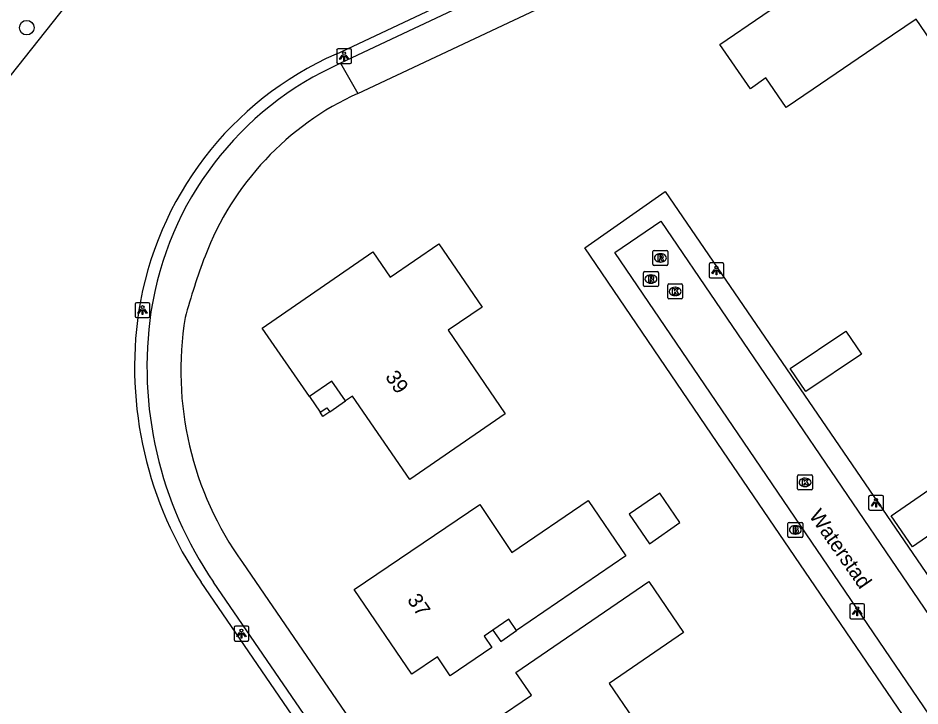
# Model space of a CAD drawing. Extents: x 155275 to 156263, y 382654 to 383635.
# Drawn here: x 155549.6 to 155610.1, y 383443.9 to 383490.1 of the extents above; entities that cross this region are included whole.
import ezdxf

# ---------------------------------------------------------------- set-up
doc = ezdxf.new("R2010")
doc.units = 0
for name, color, linetype in [('IMGEO_Boom', 7, 'Continuous'), ('IMGEO_Brandkraan', 7, 'Continuous'), ('IMGEO_Gemengd_bos', 7, 'Continuous'), ('IMGEO_Haag', 7, 'Continuous'), ('IMGEO_Kolk', 7, 'Continuous'), ('IMGEO_Lichtpunt', 7, 'Continuous'), ('IMGEO_Openbare_ruimte_label', 7, 'Continuous'), ('IMGEO_Pand', 7, 'Continuous'), ('IMGEO_Pand_nummerreeks', 7, 'Continuous'), ('IMGEO_Pand_overbouw', 7, 'Continuous'), ('IMGEO_Rijbaan_lokaal_open', 7, 'Continuous'), ('IMGEO_Rioolput', 7, 'Continuous'), ('IMGEO_Voetpad_open', 7, 'Continuous')]:
    doc.layers.add(name, color=color, linetype=linetype)

msp = doc.modelspace()

# ---------------------------------------------------------------- linework, layer by layer
at = {"layer": 'IMGEO_Boom'}
msp.add_circle((155550.152, 383489.431), 0.489, dxfattribs=at)
at = {"layer": 'IMGEO_Brandkraan'}
for p, q in [((155601.345, 383456.199), (155602.197, 383456.199)), ((155601.27, 383455.273), (155601.27, 383456.125)), ((155601.758, 383455.979), (155601.783, 383455.979)), ((155602.271, 383456.125), (155602.271, 383455.273)), ((155602.197, 383455.199), (155601.345, 383455.199)), ((155601.781, 383455.419), (155601.756, 383455.419))]:
    msp.add_line(p, q, dxfattribs=at)
for points in [[(155601.345, 383456.199), (155602.197, 383456.199)], [(155601.27, 383455.273), (155601.27, 383456.125)], [(155601.618, 383455.899), (155601.618, 383455.499), (155601.831, 383455.499)], [(155601.849, 383455.899), (155601.618, 383455.899)], [(155601.797, 383455.818), (155601.743, 383455.818), (155601.743, 383455.742)], [(155601.743, 383455.742), (155601.796, 383455.742)], [(155601.805, 383455.666), (155601.743, 383455.666), (155601.743, 383455.585)], [(155601.743, 383455.585), (155601.805, 383455.585)], [(155602.271, 383456.125), (155602.271, 383455.273)], [(155602.197, 383455.199), (155601.345, 383455.199)]]:
    msp.add_lwpolyline(points, dxfattribs=at)
for centre, radius, start, end in [((155601.347, 383456.123), 0.0765, 91.55205, 178.44795), ((155601.347, 383456.123), 0.0765, 91.55205, 178.44795), ((155602.195, 383456.123), 0.0765, 1.55205, 88.44795), ((155602.195, 383456.123), 0.0765, 1.55205, 88.44795), ((155601.798, 383455.78), 0.0379, 267.82845, 90.93552), ((155601.806, 383455.625), 0.0404, 269.87594, 90.50774), ((155601.853, 383455.754), 0.145, 59.4692, 91.53667), ((155601.878, 383455.801), 0.0922, 285.51372, 58.15012), ((155601.883, 383455.609), 0.105, 301.31148, 78.98903), ((155601.347, 383455.275), 0.0765, 181.55205, 268.44795), ((155601.347, 383455.275), 0.0765, 181.55205, 268.44795), ((155601.837, 383455.75), 0.251, 268.66757, 293.53466), ((155602.195, 383455.275), 0.0765, 271.55205, 358.44795), ((155602.195, 383455.275), 0.0765, 271.55205, 358.44795)]:
    msp.add_arc(centre, radius, start, end, dxfattribs=at)
for centre, major_axis, ratio, start_param, end_param in [((155601.757, 383455.699), (-0.387, 0.002), 0.722429, 4.712389, 7.853982), ((155601.782, 383455.699), (-0.39, 0.002), 0.717154, 1.570796, 4.712389)]:
    msp.add_ellipse(centre, major_axis=major_axis, ratio=ratio, start_param=start_param, end_param=end_param, dxfattribs=at)
at = {"layer": 'IMGEO_Gemengd_bos'}
msp.add_lwpolyline([(155663.444, 383531.201), (155664.567, 383538.945), (155601.307, 383505.77), (155581.653, 383515.6), (155558.929, 383498.705), (155544.803, 383480.889), (155542.654, 383466.759), (155530.014, 383460.086), (155516.888, 383484.949), (155501.004, 383480.272)], dxfattribs=at)
at = {"layer": 'IMGEO_Haag'}
for points in [[(155570.922, 383487.662), (155663.444, 383531.201)], [(155594.125, 383405.046), (155561.86, 383452.19)]]:
    msp.add_lwpolyline(points, dxfattribs=at)
for centre, radius, start, end in [((155580.129, 383466.874), 22.736, 113.88782, 171.19514), ((155582.986, 383466.641), 25.596, 171.65958, 214.37342)]:
    msp.add_arc(centre, radius, start, end, dxfattribs=at)
at = {"layer": 'IMGEO_Kolk'}
for p, q in [((155593.2, 383471.292), (155593.2, 383472.144)), ((155593.275, 383472.218), (155594.127, 383472.218)), ((155593.688, 383471.998), (155593.713, 383471.998)), ((155594.201, 383472.144), (155594.201, 383471.292)), ((155593.711, 383471.438), (155593.686, 383471.438)), ((155594.127, 383471.218), (155593.275, 383471.218)), ((155601.925, 383458.467), (155601.925, 383459.319)), ((155602, 383459.393), (155602.852, 383459.393)), ((155602.926, 383459.319), (155602.926, 383458.467)), ((155602.413, 383459.173), (155602.438, 383459.173)), ((155602.852, 383458.393), (155602, 383458.393)), ((155602.436, 383458.613), (155602.411, 383458.613))]:
    msp.add_line(p, q, dxfattribs=at)
for points in [[(155593.2, 383471.292), (155593.2, 383472.144)], [(155593.275, 383472.218), (155594.127, 383472.218)], [(155594.201, 383472.144), (155594.201, 383471.292)], [(155593.521, 383471.918), (155593.644, 383471.918), (155593.644, 383471.767), (155593.774, 383471.918), (155593.938, 383471.918), (155593.792, 383471.767), (155593.945, 383471.518), (155593.793, 383471.518), (155593.708, 383471.682), (155593.644, 383471.615), (155593.644, 383471.518), (155593.521, 383471.518), (155593.521, 383471.918)], [(155594.127, 383471.218), (155593.275, 383471.218)], [(155601.925, 383458.467), (155601.925, 383459.319)], [(155602, 383459.393), (155602.852, 383459.393)], [(155602.926, 383459.319), (155602.926, 383458.467)], [(155602.246, 383459.093), (155602.369, 383459.093), (155602.369, 383458.942), (155602.499, 383459.093), (155602.663, 383459.093), (155602.517, 383458.942), (155602.67, 383458.693), (155602.518, 383458.693), (155602.433, 383458.857), (155602.369, 383458.79), (155602.369, 383458.693), (155602.246, 383458.693), (155602.246, 383459.093)], [(155602.852, 383458.393), (155602, 383458.393)]]:
    msp.add_lwpolyline(points, dxfattribs=at)
for centre, start, end in [((155593.277, 383472.142), 91.55205, 178.44795), ((155593.277, 383472.142), 91.55205, 178.44795), ((155594.125, 383472.142), 1.55205, 88.44795), ((155594.125, 383472.142), 1.55205, 88.44795), ((155593.277, 383471.294), 181.55205, 268.44795), ((155593.277, 383471.294), 181.55205, 268.44795), ((155594.125, 383471.294), 271.55205, 358.44795), ((155594.125, 383471.294), 271.55205, 358.44795), ((155602.002, 383459.317), 91.55205, 178.44795), ((155602.002, 383459.317), 91.55205, 178.44795), ((155602.85, 383459.317), 1.55205, 88.44795), ((155602.85, 383459.317), 1.55205, 88.44795), ((155602.002, 383458.469), 181.55205, 268.44795), ((155602.002, 383458.469), 181.55205, 268.44795), ((155602.85, 383458.469), 271.55205, 358.44795), ((155602.85, 383458.469), 271.55205, 358.44795)]:
    msp.add_arc(centre, 0.0765, start, end, dxfattribs=at)
for centre, major_axis, ratio, start_param, end_param in [((155593.687, 383471.718), (-0.387, 0.002), 0.722429, 4.712389, 7.853982), ((155593.712, 383471.718), (-0.39, 0.002), 0.717154, 1.570796, 4.712389), ((155602.412, 383458.893), (-0.387, 0.002), 0.722429, 4.712389, 7.853982), ((155602.437, 383458.893), (-0.39, 0.002), 0.717154, 1.570796, 4.712389)]:
    msp.add_ellipse(centre, major_axis=major_axis, ratio=ratio, start_param=start_param, end_param=end_param, dxfattribs=at)
at = {"layer": 'IMGEO_Lichtpunt'}
for p, q in [((155570.964, 383487.921), (155570.964, 383487.114)), ((155570.964, 383487.921), (155570.964, 383487.114)), ((155571.866, 383488.016), (155571.058, 383488.016)), ((155571.866, 383488.016), (155571.058, 383488.016)), ((155571.96, 383487.114), (155571.96, 383487.921)), ((155571.96, 383487.114), (155571.96, 383487.921)), ((155571.058, 383487.02), (155571.866, 383487.02)), ((155571.058, 383487.02), (155571.866, 383487.02)), ((155595.974, 383473.534), (155595.974, 383472.727)), ((155595.974, 383473.534), (155595.974, 383472.727)), ((155596.876, 383473.629), (155596.068, 383473.629)), ((155596.876, 383473.629), (155596.068, 383473.629)), ((155596.97, 383472.727), (155596.97, 383473.534)), ((155596.97, 383472.727), (155596.97, 383473.534)), ((155596.068, 383472.633), (155596.876, 383472.633)), ((155596.068, 383472.633), (155596.876, 383472.633)), ((155557.43, 383470.865), (155557.43, 383470.058)), ((155557.43, 383470.865), (155557.43, 383470.058)), ((155558.332, 383470.96), (155557.524, 383470.96)), ((155558.332, 383470.96), (155557.524, 383470.96)), ((155558.426, 383470.058), (155558.426, 383470.865)), ((155558.426, 383470.058), (155558.426, 383470.865)), ((155557.524, 383469.964), (155558.332, 383469.964)), ((155557.524, 383469.964), (155558.332, 383469.964)), ((155607.593, 383458.017), (155606.785, 383458.017)), ((155607.593, 383458.017), (155606.785, 383458.017)), ((155606.691, 383457.922), (155606.691, 383457.115)), ((155606.691, 383457.922), (155606.691, 383457.115)), ((155607.687, 383457.115), (155607.687, 383457.922)), ((155607.687, 383457.115), (155607.687, 383457.922)), ((155606.785, 383457.021), (155607.593, 383457.021)), ((155606.785, 383457.021), (155607.593, 383457.021)), ((155605.426, 383450.637), (155605.426, 383449.83)), ((155605.426, 383450.637), (155605.426, 383449.83)), ((155606.328, 383450.732), (155605.52, 383450.732)), ((155606.328, 383450.732), (155605.52, 383450.732)), ((155606.422, 383449.83), (155606.422, 383450.637)), ((155606.422, 383449.83), (155606.422, 383450.637)), ((155605.52, 383449.736), (155606.328, 383449.736)), ((155605.52, 383449.736), (155606.328, 383449.736)), ((155564.07, 383449.136), (155564.07, 383448.329)), ((155564.07, 383449.136), (155564.07, 383448.329)), ((155564.972, 383449.231), (155564.164, 383449.231)), ((155564.972, 383449.231), (155564.164, 383449.231)), ((155565.066, 383448.329), (155565.066, 383449.136)), ((155565.066, 383448.329), (155565.066, 383449.136)), ((155564.164, 383448.235), (155564.972, 383448.235)), ((155564.164, 383448.235), (155564.972, 383448.235))]:
    msp.add_line(p, q, dxfattribs=at)
for points in [[(155571.338, 383487.585), (155571.377, 383487.557), (155571.189, 383487.295), (155571.151, 383487.322), (155571.338, 383487.585)], [(155571.44, 383487.537), (155571.487, 383487.537), (155571.487, 383487.215), (155571.44, 383487.215), (155571.44, 383487.537)], [(155571.55, 383487.557), (155571.588, 383487.584), (155571.775, 383487.322), (155571.736, 383487.294), (155571.55, 383487.557)], [(155596.348, 383473.198), (155596.387, 383473.17), (155596.199, 383472.908), (155596.161, 383472.935), (155596.348, 383473.198)], [(155596.56, 383473.17), (155596.598, 383473.197), (155596.785, 383472.935), (155596.746, 383472.907), (155596.56, 383473.17)], [(155596.45, 383473.15), (155596.497, 383473.15), (155596.497, 383472.828), (155596.45, 383472.828), (155596.45, 383473.15)], [(155557.804, 383470.529), (155557.843, 383470.501), (155557.655, 383470.239), (155557.617, 383470.266), (155557.804, 383470.529)], [(155557.906, 383470.481), (155557.953, 383470.481), (155557.953, 383470.159), (155557.906, 383470.159), (155557.906, 383470.481)], [(155558.016, 383470.501), (155558.054, 383470.528), (155558.241, 383470.266), (155558.202, 383470.238), (155558.016, 383470.501)], [(155607.065, 383457.586), (155607.104, 383457.558), (155606.916, 383457.296), (155606.878, 383457.323), (155607.065, 383457.586)], [(155607.167, 383457.538), (155607.214, 383457.538), (155607.214, 383457.216), (155607.167, 383457.216), (155607.167, 383457.538)], [(155607.277, 383457.558), (155607.315, 383457.585), (155607.502, 383457.323), (155607.463, 383457.295), (155607.277, 383457.558)], [(155605.8, 383450.301), (155605.839, 383450.273), (155605.651, 383450.011), (155605.613, 383450.038), (155605.8, 383450.301)], [(155605.902, 383450.253), (155605.949, 383450.253), (155605.949, 383449.931), (155605.902, 383449.931), (155605.902, 383450.253)], [(155606.012, 383450.273), (155606.05, 383450.3), (155606.237, 383450.038), (155606.198, 383450.01), (155606.012, 383450.273)], [(155564.444, 383448.8), (155564.483, 383448.772), (155564.295, 383448.51), (155564.257, 383448.537), (155564.444, 383448.8)], [(155564.546, 383448.752), (155564.593, 383448.752), (155564.593, 383448.43), (155564.546, 383448.43), (155564.546, 383448.752)], [(155564.656, 383448.772), (155564.694, 383448.799), (155564.881, 383448.537), (155564.842, 383448.509), (155564.656, 383448.772)]]:
    msp.add_lwpolyline(points, dxfattribs=at)
for centre in [(155571.463, 383487.719), (155596.473, 383473.332), (155557.929, 383470.663), (155607.19, 383457.72), (155605.925, 383450.435), (155564.569, 383448.934)]:
    msp.add_circle(centre, 0.0994, dxfattribs=at)
for centre, start, end in [((155571.058, 383487.921), 90, 180), ((155571.058, 383487.921), 90, 180), ((155571.866, 383487.921), 0, 90), ((155571.866, 383487.921), 0, 90), ((155571.058, 383487.114), 180, 270), ((155571.058, 383487.114), 180, 270), ((155571.866, 383487.114), 270, 0), ((155571.866, 383487.114), 270, 360), ((155596.068, 383473.534), 90, 180), ((155596.068, 383473.534), 90, 180), ((155596.876, 383473.534), 0, 90), ((155596.876, 383473.534), 0, 90), ((155596.068, 383472.727), 180, 270), ((155596.068, 383472.727), 180, 270), ((155596.876, 383472.727), 270, 0), ((155596.876, 383472.727), 270, 360), ((155557.524, 383470.865), 90, 180), ((155557.524, 383470.865), 90, 180), ((155558.332, 383470.865), 0, 90), ((155558.332, 383470.865), 0, 90), ((155557.524, 383470.058), 180, 270), ((155557.524, 383470.058), 180, 270), ((155558.332, 383470.058), 270, 0), ((155558.332, 383470.058), 270, 360), ((155606.785, 383457.922), 90, 180), ((155606.785, 383457.922), 90, 180), ((155607.593, 383457.922), 0, 90), ((155607.593, 383457.922), 0, 90), ((155606.785, 383457.115), 180, 270), ((155606.785, 383457.115), 180, 270), ((155607.593, 383457.115), 270, 0), ((155607.593, 383457.115), 270, 360), ((155605.52, 383450.637), 90, 180), ((155605.52, 383450.637), 90, 180), ((155606.328, 383450.637), 0, 90), ((155606.328, 383450.637), 0, 90), ((155605.52, 383449.83), 180, 270), ((155605.52, 383449.83), 180, 270), ((155606.328, 383449.83), 270, 0), ((155606.328, 383449.83), 270, 360), ((155564.164, 383449.136), 90, 180), ((155564.164, 383449.136), 90, 180), ((155564.972, 383449.136), 0, 90), ((155564.972, 383449.136), 0, 90), ((155564.164, 383448.329), 180, 270), ((155564.164, 383448.329), 180, 270), ((155564.972, 383448.329), 270, 0), ((155564.972, 383448.329), 270, 360)]:
    msp.add_arc(centre, 0.0946, start, end, dxfattribs=at)
at = {"layer": 'IMGEO_Pand'}
for points in [[(155607.54, 383488.418), (155602.971, 383485.304), (155601.155, 383484.066), (155599.793, 383486.053), (155598.751, 383485.335), (155596.706, 383488.304), (155599.585, 383490.265), (155608.348, 383496.236), (155609.076, 383495.174), (155611.066, 383496.535)], [(155619.733, 383483.908), (155616.954, 383481.969), (155617.743, 383480.839), (155614.33, 383478.529), (155610.748, 383483.746), (155613.073, 383485.342), (155609.876, 383490.01), (155607.54, 383488.418)], [(155578.452, 383469.109), (155582.292, 383463.494), (155575.87, 383459.082), (155572.022, 383464.683), (155571.555, 383464.362), (155570.65, 383465.698), (155569.135, 383464.652), (155565.96, 383469.252), (155573.39, 383474.366), (155574.564, 383472.683), (155577.826, 383474.915), (155580.731, 383470.668), (155578.452, 383469.109)], [(155601.419, 383466.547), (155605.159, 383469.053), (155606.211, 383467.498), (155602.471, 383464.992), (155601.419, 383466.547)], [(155570.494, 383463.628), (155570.035, 383463.324), (155569.849, 383463.605), (155570.308, 383463.909), (155570.494, 383463.628)], [(155611.083, 383458.641), (155612.52, 383456.555), (155609.632, 383454.565), (155608.195, 383456.651), (155611.083, 383458.641)], [(155594.006, 383456.194), (155592.663, 383458.167), (155590.601, 383456.763), (155591.968, 383454.754), (155594.006, 383456.194)], [(155583.053, 383448.938), (155582.533, 383449.697), (155581.463, 383448.959), (155580.875, 383448.554), (155581.391, 383447.793), (155578.598, 383445.899), (155577.733, 383447.173), (155576.004, 383446), (155572.137, 383451.703), (155580.583, 383457.416), (155582.723, 383454.186), (155587.848, 383457.675), (155590.382, 383453.953), (155583.053, 383448.938)], [(155594.267, 383448.802), (155589.273, 383445.388), (155592.445, 383440.719), (155583.638, 383434.714), (155580.655, 383439.088), (155580.422, 383439.431), (155582.869, 383441.127), (155581.613, 383442.936), (155584.048, 383444.603), (155583.003, 383446.128), (155591.919, 383452.236), (155594.267, 383448.802)]]:
    msp.add_lwpolyline(points, dxfattribs=at)
at = {"layer": 'IMGEO_Pand_overbouw'}
for points in [[(155570.494, 383463.628), (155571.555, 383464.362), (155570.65, 383465.698), (155569.135, 383464.652), (155569.849, 383463.605), (155570.308, 383463.909)], [(155581.463, 383448.959), (155581.982, 383448.2), (155583.053, 383448.938), (155582.533, 383449.697)]]:
    msp.add_lwpolyline(points, close=True, dxfattribs=at)
at = {"layer": 'IMGEO_Rijbaan_lokaal_open'}
msp.add_lwpolyline([(155622.119, 383426.589), (155589.639, 383474.341), (155592.736, 383476.428), (155625.158, 383428.787)], dxfattribs=at)
at = {"layer": 'IMGEO_Rioolput'}
for p, q in [((155592.208, 383473.543), (155592.208, 383474.395)), ((155592.283, 383474.469), (155593.135, 383474.469)), ((155593.209, 383474.395), (155593.209, 383473.543)), ((155592.696, 383474.249), (155592.721, 383474.249)), ((155593.135, 383473.469), (155592.283, 383473.469)), ((155592.719, 383473.689), (155592.694, 383473.689)), ((155591.571, 383472.123), (155591.571, 383472.975)), ((155591.646, 383473.049), (155592.498, 383473.049)), ((155592.059, 383472.829), (155592.084, 383472.829)), ((155592.572, 383472.975), (155592.572, 383472.123)), ((155592.498, 383472.049), (155591.646, 383472.049)), ((155592.082, 383472.269), (155592.057, 383472.269))]:
    msp.add_line(p, q, dxfattribs=at)
for points in [[(155592.208, 383473.543), (155592.208, 383474.395)], [(155592.283, 383474.469), (155593.135, 383474.469)], [(155593.209, 383474.395), (155593.209, 383473.543)], [(155592.797, 383474.167), (155592.545, 383474.169), (155592.545, 383473.769)], [(155592.545, 383473.769), (155592.669, 383473.769), (155592.669, 383473.931), (155592.68, 383473.931)], [(155592.723, 383474.088), (155592.669, 383474.088), (155592.669, 383474.007)], [(155592.669, 383474.007), (155592.721, 383474.007)], [(155592.727, 383473.902), (155592.798, 383473.769), (155592.938, 383473.769), (155592.873, 383473.895)], [(155593.135, 383473.469), (155592.283, 383473.469)], [(155591.571, 383472.123), (155591.571, 383472.975)], [(155591.646, 383473.049), (155592.498, 383473.049)], [(155592.16, 383472.747), (155591.908, 383472.749), (155591.908, 383472.349)], [(155592.086, 383472.668), (155592.032, 383472.668), (155592.032, 383472.587)], [(155592.032, 383472.587), (155592.084, 383472.587)], [(155592.572, 383472.975), (155592.572, 383472.123)], [(155592.498, 383472.049), (155591.646, 383472.049)], [(155591.908, 383472.349), (155592.032, 383472.349), (155592.032, 383472.511), (155592.043, 383472.511)], [(155592.09, 383472.482), (155592.161, 383472.349), (155592.301, 383472.349), (155592.236, 383472.475)]]:
    msp.add_lwpolyline(points, dxfattribs=at)
for centre, radius, start, end in [((155592.285, 383474.393), 0.0765, 91.55205, 178.44795), ((155592.285, 383474.393), 0.0765, 91.55205, 178.44795), ((155593.133, 383474.393), 0.0765, 1.55205, 88.44795), ((155593.133, 383474.393), 0.0765, 1.55205, 88.44795), ((155592.679, 383473.878), 0.0533, 26.02933, 88.69889), ((155592.705, 383474.196), 0.19, 274.7715, 282.96867), ((155592.729, 383473.992), 0.0964, 77.00612, 93.18647), ((155592.743, 383474.049), 0.0378, 276.66336, 79.67722), ((155592.796, 383474.057), 0.109, 350.36119, 89.41601), ((155592.794, 383474.057), 0.112, 277.58423, 350.98172), ((155592.778, 383473.842), 0.108, 29.51342, 73.79051), ((155592.285, 383473.545), 0.0765, 181.55205, 268.44795), ((155592.285, 383473.545), 0.0765, 181.55205, 268.44795), ((155593.133, 383473.545), 0.0765, 271.55205, 358.44795), ((155593.133, 383473.545), 0.0765, 271.55205, 358.44795), ((155591.648, 383472.973), 0.0765, 91.55205, 178.44795), ((155591.648, 383472.973), 0.0765, 91.55205, 178.44795), ((155592.068, 383472.776), 0.19, 274.7715, 282.96867), ((155592.092, 383472.572), 0.0964, 77.00612, 93.18647), ((155592.106, 383472.629), 0.0378, 276.66336, 79.67722), ((155592.159, 383472.637), 0.109, 350.36119, 89.41601), ((155592.157, 383472.637), 0.112, 277.58423, 350.98172), ((155592.496, 383472.973), 0.0765, 1.55205, 88.44795), ((155592.496, 383472.973), 0.0765, 1.55205, 88.44795), ((155591.648, 383472.125), 0.0765, 181.55205, 268.44795), ((155591.648, 383472.125), 0.0765, 181.55205, 268.44795), ((155592.042, 383472.458), 0.0533, 26.02933, 88.69889), ((155592.141, 383472.422), 0.108, 29.51342, 73.79051), ((155592.496, 383472.125), 0.0765, 271.55205, 358.44795), ((155592.496, 383472.125), 0.0765, 271.55205, 358.44795)]:
    msp.add_arc(centre, radius, start, end, dxfattribs=at)
for centre, major_axis, ratio, start_param, end_param in [((155592.695, 383473.969), (-0.387, 0.002), 0.722429, 4.712389, 7.853982), ((155592.72, 383473.969), (-0.39, 0.002), 0.717154, 1.570796, 4.712389), ((155592.058, 383472.549), (-0.387, 0.002), 0.722429, 4.712389, 7.853982), ((155592.083, 383472.549), (-0.39, 0.002), 0.717154, 1.570796, 4.712389)]:
    msp.add_ellipse(centre, major_axis=major_axis, ratio=ratio, start_param=start_param, end_param=end_param, dxfattribs=at)
at = {"layer": 'IMGEO_Voetpad_open'}
for points in [[(155667.529, 383532.324), (155663.321, 383530.35), (155624.431, 383512.104), (155571.218, 383487.039)], [(155572.379, 383485.019), (155609.065, 383502.265)], [(155571.218, 383487.039), (155572.379, 383485.019)], [(155621.409, 383425.027), (155596.905, 383461.007), (155587.63, 383474.637), (155593.031, 383478.418), (155626.886, 383428.938)], [(155564.638, 383453.515), (155596.013, 383407.669), (155596.635, 383406.788)], [(155594.706, 383405.442), (155593.962, 383406.529), (155562.693, 383452.19)]]:
    msp.add_lwpolyline(points, dxfattribs=at)
for centre, radius, start, end in [((155580.128, 383467.05), 21.885, 114.02438, 171.31725), ((155580.608, 383467.018), 19.793, 114.56763, 159.07078), ((155606.219, 383457.522), 47.107, 159.41038, 164.68869), ((155583.819, 383466.641), 25.596, 171.65958, 214.37342), ((155582.625, 383466.405), 22.129, 170.75192, 215.6258)]:
    msp.add_arc(centre, radius, start, end, dxfattribs=at)

# ---------------------------------------------------------------- texts
at = {"layer": 'IMGEO_Openbare_ruimte_label'}
msp.add_text('Waterstad', height=1, rotation=304.89812, dxfattribs=at).set_placement((155602.654, 383456.648))
at = {"layer": 'IMGEO_Pand_nummerreeks'}
for s, rotation, p in [('39', 304.49758, (155574.189, 383465.979)), ('37', 304.14536, (155575.661, 383450.998))]:
    msp.add_text(s, height=1, rotation=rotation, dxfattribs=at).set_placement(p)

doc.saveas('drawing.dxf')
